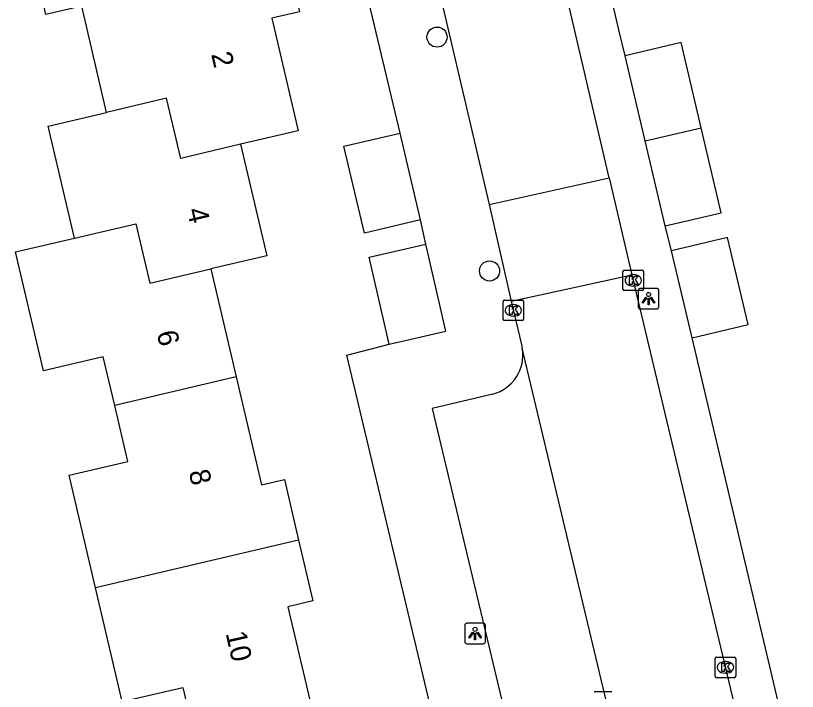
# Model space of a CAD drawing. Extents: x 158038 to 159242, y 380133 to 381214.
# Drawn here: x 159027.1 to 159065.1, y 380625.6 to 380658.46 of the extents above; entities that cross this region are included whole.
import ezdxf

# ---------------------------------------------------------------- set-up
doc = ezdxf.new("R2010")
doc.units = 0
for name, color, linetype in [('IMGEO_Boom', 7, 'Continuous'), ('IMGEO_Hek', 7, 'Continuous'), ('IMGEO_Kolk', 7, 'Continuous'), ('IMGEO_Lichtpunt', 7, 'Continuous'), ('IMGEO_Pand', 7, 'Continuous'), ('IMGEO_Pand_nummerreeks', 7, 'Continuous'), ('IMGEO_Rijbaan_lokaal_open', 7, 'Continuous'), ('IMGEO_Voetpad_open', 7, 'Continuous')]:
    doc.layers.add(name, color=color, linetype=linetype)

msp = doc.modelspace()

# ---------------------------------------------------------------- linework, layer by layer
at = {"layer": 'IMGEO_Boom'}
for centre in [(159047.581, 380657.413), (159050.133, 380646.043)]:
    msp.add_circle(centre, 0.489, dxfattribs=at)
at = {"layer": 'IMGEO_Hek'}
msp.add_lwpolyline([(159043.197, 380641.953), (159045.26, 380642.478)], dxfattribs=at)
at = {"layer": 'IMGEO_Kolk'}
for p, q in [((159056.619, 380645.159), (159056.619, 380646.011)), ((159056.694, 380646.085), (159057.546, 380646.085)), ((159057.107, 380645.865), (159057.132, 380645.865)), ((159057.62, 380646.011), (159057.62, 380645.159)), ((159057.546, 380645.085), (159056.694, 380645.085)), ((159057.13, 380645.305), (159057.105, 380645.305)), ((159050.862, 380644.628), (159051.714, 380644.628)), ((159050.787, 380643.702), (159050.787, 380644.554)), ((159051.275, 380644.408), (159051.3, 380644.408)), ((159051.788, 380644.554), (159051.788, 380643.702)), ((159051.714, 380643.628), (159050.862, 380643.628)), ((159051.298, 380643.848), (159051.273, 380643.848)), ((159061.101, 380626.342), (159061.101, 380627.194)), ((159061.176, 380627.268), (159062.028, 380627.268)), ((159062.102, 380627.194), (159062.102, 380626.342)), ((159061.589, 380627.048), (159061.614, 380627.048)), ((159061.612, 380626.488), (159061.587, 380626.488)), ((159062.028, 380626.268), (159061.176, 380626.268)), ((159055.221, 380625.603), (159056.073, 380625.603))]:
    msp.add_line(p, q, dxfattribs=at)
for points in [[(159056.619, 380645.159), (159056.619, 380646.011)], [(159056.694, 380646.085), (159057.546, 380646.085)], [(159056.94, 380645.785), (159057.063, 380645.785), (159057.063, 380645.634), (159057.193, 380645.785), (159057.357, 380645.785), (159057.211, 380645.634), (159057.364, 380645.385), (159057.212, 380645.385), (159057.127, 380645.549), (159057.063, 380645.482), (159057.063, 380645.385), (159056.94, 380645.385), (159056.94, 380645.785)], [(159057.62, 380646.011), (159057.62, 380645.159)], [(159057.546, 380645.085), (159056.694, 380645.085)], [(159050.862, 380644.628), (159051.714, 380644.628)], [(159050.787, 380643.702), (159050.787, 380644.554)], [(159051.108, 380644.328), (159051.231, 380644.328), (159051.231, 380644.177), (159051.361, 380644.328), (159051.525, 380644.328), (159051.379, 380644.177), (159051.532, 380643.928), (159051.38, 380643.928), (159051.295, 380644.092), (159051.231, 380644.025), (159051.231, 380643.928), (159051.108, 380643.928), (159051.108, 380644.328)], [(159051.788, 380644.554), (159051.788, 380643.702)], [(159051.714, 380643.628), (159050.862, 380643.628)], [(159061.101, 380626.342), (159061.101, 380627.194)], [(159061.176, 380627.268), (159062.028, 380627.268)], [(159062.102, 380627.194), (159062.102, 380626.342)], [(159061.422, 380626.968), (159061.545, 380626.968), (159061.545, 380626.817), (159061.675, 380626.968), (159061.839, 380626.968), (159061.693, 380626.817), (159061.846, 380626.568), (159061.694, 380626.568), (159061.609, 380626.732), (159061.545, 380626.665), (159061.545, 380626.568), (159061.422, 380626.568), (159061.422, 380626.968)], [(159062.028, 380626.268), (159061.176, 380626.268)], [(159055.221, 380625.603), (159056.073, 380625.603)]]:
    msp.add_lwpolyline(points, dxfattribs=at)
for centre, start, end in [((159056.696, 380646.009), 91.552, 178.448), ((159056.696, 380646.009), 91.552, 178.448), ((159057.544, 380646.009), 1.552, 88.448), ((159057.544, 380646.009), 1.552, 88.448), ((159056.696, 380645.161), 181.552, 268.448), ((159056.696, 380645.161), 181.552, 268.448), ((159057.544, 380645.161), 271.552, 358.448), ((159057.544, 380645.161), 271.552, 358.448), ((159050.864, 380644.552), 91.552, 178.448), ((159050.864, 380644.552), 91.552, 178.448), ((159051.712, 380644.552), 1.552, 88.448), ((159051.712, 380644.552), 1.552, 88.448), ((159050.864, 380643.704), 181.552, 268.448), ((159050.864, 380643.704), 181.552, 268.448), ((159051.712, 380643.704), 271.552, 358.448), ((159051.712, 380643.704), 271.552, 358.448), ((159061.178, 380627.192), 91.552, 178.448), ((159061.178, 380627.192), 91.552, 178.448), ((159062.026, 380627.192), 1.552, 88.448), ((159062.026, 380627.192), 1.552, 88.448), ((159061.178, 380626.344), 181.552, 268.448), ((159061.178, 380626.344), 181.552, 268.448), ((159062.026, 380626.344), 271.552, 358.448), ((159062.026, 380626.344), 271.552, 358.448)]:
    msp.add_arc(centre, 0.0765, start, end, dxfattribs=at)
for centre, major_axis, ratio, start_param, end_param in [((159057.106, 380645.585), (-0.387, 0.002), 0.722429, 4.712389, 7.853982), ((159057.131, 380645.585), (-0.39, 0.002), 0.717154, 1.570796, 4.712389), ((159051.274, 380644.128), (-0.387, 0.002), 0.722429, 4.712389, 7.853982), ((159051.299, 380644.128), (-0.39, 0.002), 0.717154, 1.570796, 4.712389), ((159061.588, 380626.768), (-0.387, 0.002), 0.722429, 4.712389, 7.853982), ((159061.613, 380626.768), (-0.39, 0.002), 0.717154, 1.570796, 4.712389)]:
    msp.add_ellipse(centre, major_axis=major_axis, ratio=ratio, start_param=start_param, end_param=end_param, dxfattribs=at)
at = {"layer": 'IMGEO_Lichtpunt'}
for p, q in [((159057.363, 380645.099), (159057.363, 380644.292)), ((159057.363, 380645.099), (159057.363, 380644.292)), ((159058.265, 380645.194), (159057.457, 380645.194)), ((159058.265, 380645.194), (159057.457, 380645.194)), ((159058.359, 380644.292), (159058.359, 380645.099)), ((159058.359, 380644.292), (159058.359, 380645.099)), ((159057.457, 380644.198), (159058.265, 380644.198)), ((159057.457, 380644.198), (159058.265, 380644.198)), ((159048.932, 380628.822), (159048.932, 380628.015)), ((159048.932, 380628.822), (159048.932, 380628.015)), ((159049.834, 380628.917), (159049.026, 380628.917)), ((159049.834, 380628.917), (159049.026, 380628.917)), ((159049.928, 380628.015), (159049.928, 380628.822)), ((159049.928, 380628.015), (159049.928, 380628.822)), ((159049.026, 380627.921), (159049.834, 380627.921)), ((159049.026, 380627.921), (159049.834, 380627.921))]:
    msp.add_line(p, q, dxfattribs=at)
for points in [[(159057.737, 380644.763), (159057.776, 380644.735), (159057.588, 380644.473), (159057.55, 380644.5), (159057.737, 380644.763)], [(159057.839, 380644.715), (159057.886, 380644.715), (159057.886, 380644.393), (159057.839, 380644.393), (159057.839, 380644.715)], [(159057.949, 380644.735), (159057.987, 380644.762), (159058.174, 380644.5), (159058.135, 380644.472), (159057.949, 380644.735)], [(159049.306, 380628.486), (159049.345, 380628.458), (159049.157, 380628.196), (159049.119, 380628.223), (159049.306, 380628.486)], [(159049.408, 380628.438), (159049.455, 380628.438), (159049.455, 380628.116), (159049.408, 380628.116), (159049.408, 380628.438)], [(159049.518, 380628.458), (159049.556, 380628.485), (159049.743, 380628.223), (159049.704, 380628.195), (159049.518, 380628.458)]]:
    msp.add_lwpolyline(points, dxfattribs=at)
for centre in [(159057.862, 380644.897), (159049.431, 380628.62)]:
    msp.add_circle(centre, 0.0994, dxfattribs=at)
for centre, start, end in [((159057.457, 380645.099), 90, 180), ((159057.457, 380645.099), 90, 180), ((159058.265, 380645.099), 0, 90), ((159058.265, 380645.099), 0, 90), ((159057.457, 380644.292), 180, 270), ((159057.457, 380644.292), 180, 270), ((159058.265, 380644.292), 270, 0), ((159058.265, 380644.292), 270, 360), ((159049.026, 380628.822), 90, 180), ((159049.026, 380628.822), 90, 180), ((159049.834, 380628.822), 0, 90), ((159049.834, 380628.822), 0, 90), ((159049.026, 380628.015), 180, 270), ((159049.026, 380628.015), 180, 270), ((159049.834, 380628.015), 270, 0), ((159049.834, 380628.015), 270, 360)]:
    msp.add_arc(centre, 0.0946, start, end, dxfattribs=at)
at = {"layer": 'IMGEO_Pand'}
for points in [[(159031.519, 380653.753), (159030.31, 380658.914), (159028.569, 380658.506), (159027.6, 380662.644), (159033.27, 380663.972), (159034.979, 380663.762), (159035.736, 380660.529), (159040.214, 380661.578), (159040.901, 380658.646), (159039.553, 380658.33), (159040.835, 380652.856), (159038.033, 380652.2)], [(159060.419, 380653.008), (159059.446, 380657.144), (159056.721, 380656.502)], [(159057.694, 380652.367), (159056.721, 380656.502)], [(159038.033, 380652.2), (159035.118, 380651.517), (159034.434, 380654.436), (159031.519, 380653.753)], [(159029.96, 380647.64), (159028.683, 380653.089), (159031.519, 380653.753)], [(159057.694, 380652.367), (159060.419, 380653.008)], [(159058.667, 380648.231), (159061.393, 380648.873), (159060.419, 380653.008)], [(159046.779, 380648.526), (159044.054, 380647.882), (159043.056, 380652.103), (159045.781, 380652.748)], [(159046.779, 380648.526), (159045.781, 380652.748)], [(159058.667, 380648.231), (159057.694, 380652.367)], [(159038.033, 380652.2), (159039.302, 380646.781), (159036.585, 380646.144)], [(159029.96, 380647.64), (159032.933, 380648.337), (159033.611, 380645.447), (159036.585, 380646.144)], [(159059.979, 380642.798), (159062.703, 380643.447), (159061.697, 380647.673), (159058.973, 380647.025)], [(159031.91, 380639.508), (159031.358, 380641.864), (159028.45, 380641.183), (159027.095, 380646.968), (159029.96, 380647.64)], [(159045.26, 380642.478), (159044.275, 380646.709), (159047.028, 380647.352)], [(159045.26, 380642.478), (159048.013, 380643.121), (159047.028, 380647.352)], [(159059.979, 380642.798), (159058.973, 380647.025)], [(159036.585, 380646.144), (159037.816, 380640.893)], [(159037.816, 380640.893), (159031.91, 380639.508)], [(159037.816, 380640.893), (159039.047, 380635.638), (159040.158, 380635.898), (159040.848, 380632.95)], [(159030.98, 380630.636), (159029.696, 380636.119), (159032.547, 380636.787), (159031.91, 380639.508)], [(159040.848, 380632.95), (159030.98, 380630.636)], [(159040.848, 380632.95), (159041.539, 380630.002), (159040.334, 380629.72), (159041.607, 380624.288), (159038.837, 380623.64)], [(159032.276, 380625.106), (159030.98, 380630.636)], [(159032.276, 380625.106), (159035.223, 380625.796), (159035.889, 380622.95), (159038.837, 380623.64)]]:
    msp.add_lwpolyline(points, dxfattribs=at)
at = {"layer": 'IMGEO_Rijbaan_lokaal_open'}
for points in [[(159055.953, 380650.574), (159052.903, 380663.627)], [(159047.069, 380662.284), (159050.112, 380649.277)], [(159050.112, 380649.277), (159055.953, 380650.574)], [(159055.953, 380650.574), (159057.046, 380645.853)], [(159050.112, 380649.277), (159051.183, 380644.581)], [(159051.183, 380644.581), (159057.046, 380645.853)], [(159057.046, 380645.853), (159065.096, 380612.04)], [(159051.183, 380644.581), (159051.667, 380642.533), (159051.726, 380642.284)], [(159059.247, 380610.693), (159051.726, 380642.284)]]:
    msp.add_lwpolyline(points, dxfattribs=at)
at = {"layer": 'IMGEO_Voetpad_open'}
for points in [[(159045.781, 380652.748), (159043.698, 380661.531)], [(159056.721, 380656.502), (159056.421, 380657.767), (159055.94, 380659.801), (159055.503, 380661.65)], [(159047.028, 380647.352), (159046.779, 380648.526)], [(159058.973, 380647.025), (159058.667, 380648.231)], [(159064.527, 380623.595), (159059.979, 380642.798)], [(159047.385, 380624.311), (159043.197, 380641.953), (159045.26, 380642.478)], [(159050.291, 380640.057), (159047.337, 380639.363), (159055.35, 380605.788)]]:
    msp.add_lwpolyline(points, dxfattribs=at)
msp.add_arc((159049.791, 380641.955), 1.963, 284.7575, 9.6499, dxfattribs=at)

# ---------------------------------------------------------------- texts
at = {"layer": 'IMGEO_Pand_nummerreeks'}
for s, rotation, p in [('2', 283.1821, (159036.594, 380656.581)), ('4', 283.1798, (159035.411, 380649.01)), ('6', 283.1937, (159033.944, 380643.038)), ('8', 282.8605, (159035.505, 380636.276)), ('10', 282.8605, (159037.299, 380628.423))]:
    msp.add_text(s, height=1, rotation=rotation, dxfattribs=at).set_placement(p)

doc.saveas('drawing.dxf')
